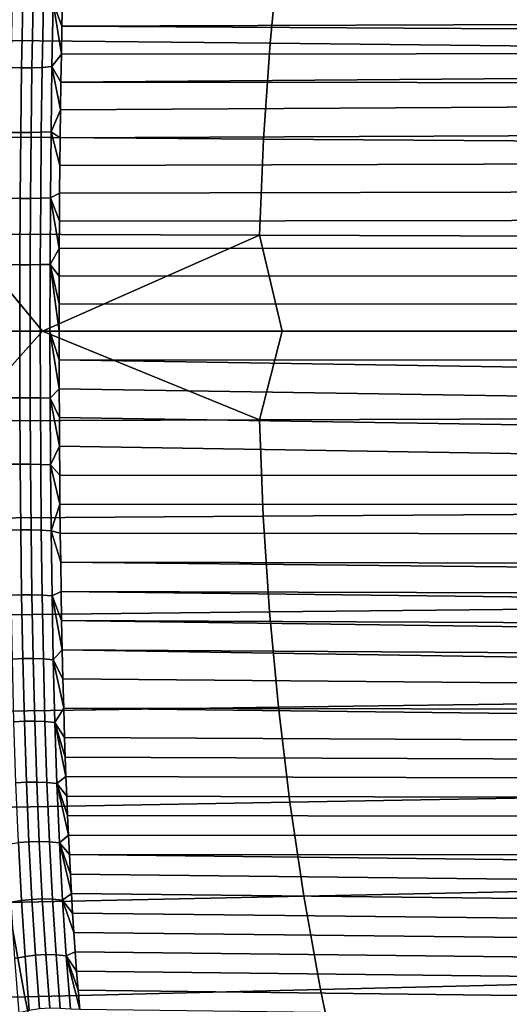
# Model space of a CAD drawing. Header units: metres. Extents: x -240 to 45, y -77 to 27.
# Tile 441 of 656: x -186 to -183, y -4 to 2. Entities that reach past the tile are written whole.
import ezdxf

# ---------------------------------------------------------------- set-up
doc = ezdxf.new("R2010")
doc.units = ezdxf.units.M
doc.layers.add('solid_102011X2', color=7, linetype='CONTINUOUS')

msp = doc.modelspace()

# ---------------------------------------------------------------- linework, layer by layer
at = {"layer": 'solid_102011X2'}
for points in [[(-184.403839, 2.293936, 341.249176), (-186.180069, 2.319647, 339.769623), (-186.235977, 1.742731, 339.826538), (-184.458344, 1.723413, 341.306091)], [(-182.610214, 2.268487, 342.707428), (-184.403839, 2.293936, 341.249176), (-184.458344, 1.723413, 341.306091), (-182.663315, 1.704291, 342.764404)], [(-185.938095, 1.95914, 290.311829), (-185.94519, 1.577182, 290.192719), (-186.007538, 1.57924, 290.190887), (-186.000381, 1.961908, 290.309723)], [(-185.875916, 1.958928, 290.30661), (-185.883057, 1.577204, 290.187042), (-185.94519, 1.577182, 290.192719), (-185.938095, 1.95914, 290.311829)], [(-185.814835, 1.961273, 290.294067), (-185.822083, 1.579305, 290.17395), (-185.883057, 1.577204, 290.187042), (-185.875916, 1.958928, 290.30661)], [(-185.755783, 1.966139, 290.274475), (-185.763214, 1.583452, 290.153656), (-185.822083, 1.579305, 290.17395), (-185.814835, 1.961273, 290.294067)], [(-185.755783, 1.966139, 290.274475), (-185.706833, 1.658803, 290.14679), (-185.763214, 1.583452, 290.153656)], [(-185.755783, 1.966139, 290.274475), (-185.699905, 1.994067, 290.255768), (-185.703613, 1.826315, 290.198608)], [(-185.755783, 1.966139, 290.274475), (-185.703613, 1.826315, 290.198608), (-185.706833, 1.658803, 290.14679)], [(-175.190033, 1.958984, 283.927917), (-175.156982, 1.860973, 283.873383), (-185.703613, 1.826315, 290.198608), (-185.699905, 1.994067, 290.255768)], [(-175.156982, 1.860973, 283.873383), (-175.126297, 1.764376, 283.822601), (-185.703613, 1.826315, 290.198608)], [(-175.126297, 1.764376, 283.822601), (-175.09761, 1.668901, 283.775208), (-185.706833, 1.658803, 290.14679), (-185.703613, 1.826315, 290.198608)], [(-184.458344, 1.723413, 341.306091), (-186.235977, 1.742731, 339.826538), (-186.27597, 1.163123, 339.867249), (-184.49733, 1.150229, 341.346832)], [(-182.663315, 1.704291, 342.764404), (-184.458344, 1.723413, 341.306091), (-184.49733, 1.150229, 341.346832), (-182.701294, 1.137466, 342.805145)], [(-185.763214, 1.583452, 290.153656), (-185.706833, 1.658803, 290.14679), (-185.709656, 1.491599, 290.100189)], [(-175.09761, 1.668901, 283.775208), (-175.070908, 1.574509, 283.731049), (-185.709656, 1.491599, 290.100189), (-185.706833, 1.658803, 290.14679)], [(-185.94519, 1.577182, 290.192719), (-185.950363, 1.188752, 290.098755), (-186.012726, 1.190195, 290.097168), (-186.007538, 1.57924, 290.190887)], [(-185.883057, 1.577204, 290.187042), (-185.88826, 1.188891, 290.092712), (-185.950363, 1.188752, 290.098755), (-185.94519, 1.577182, 290.192719)], [(-185.822083, 1.579305, 290.17395), (-185.827377, 1.19061, 290.079132), (-185.88826, 1.188891, 290.092712), (-185.883057, 1.577204, 290.187042)], [(-185.763214, 1.583452, 290.153656), (-185.768661, 1.193881, 290.058258), (-185.827377, 1.19061, 290.079132), (-185.822083, 1.579305, 290.17395)], [(-185.763214, 1.583452, 290.153656), (-185.712097, 1.324636, 290.058716), (-185.768661, 1.193881, 290.058258)], [(-185.763214, 1.583452, 290.153656), (-185.709656, 1.491599, 290.100189), (-185.712097, 1.324636, 290.058716)], [(-175.070908, 1.574509, 283.731049), (-175.046204, 1.481223, 283.690125), (-185.709656, 1.491599, 290.100189)], [(-175.046204, 1.481223, 283.690125), (-175.023193, 1.388715, 283.652039), (-185.712097, 1.324636, 290.058716), (-185.709656, 1.491599, 290.100189)], [(-175.023193, 1.388715, 283.652039), (-174.98233, 1.206138, 283.584351), (-185.714188, 1.158017, 290.022369), (-185.712097, 1.324636, 290.058716)], [(-185.768661, 1.193881, 290.058258), (-185.712097, 1.324636, 290.058716), (-185.714188, 1.158017, 290.022369)], [(-185.950363, 1.188752, 290.098755), (-185.953842, 0.795177, 290.031006), (-186.016205, 0.796086, 290.029602), (-186.012726, 1.190195, 290.097168)], [(-185.88826, 1.188891, 290.092712), (-185.891769, 0.795333, 290.024658), (-185.953842, 0.795177, 290.031006), (-185.950363, 1.188752, 290.098755)], [(-185.827377, 1.19061, 290.079132), (-185.830963, 0.796552, 290.010742), (-185.891769, 0.795333, 290.024658), (-185.88826, 1.188891, 290.092712)], [(-185.768661, 1.193881, 290.058258), (-185.772369, 0.798816, 289.98941), (-185.830963, 0.796552, 290.010742), (-185.827377, 1.19061, 290.079132)], [(-185.772369, 0.798816, 289.98941), (-185.768661, 1.193881, 290.058258), (-185.715958, 0.991645, 289.991028), (-185.717422, 0.825627, 289.964661)], [(-185.768661, 1.193881, 290.058258), (-185.714188, 1.158017, 290.022369), (-185.715958, 0.991645, 289.991028)], [(-174.98233, 1.206138, 283.584351), (-174.947784, 1.026507, 283.527222), (-185.715958, 0.991645, 289.991028), (-185.714188, 1.158017, 290.022369)], [(-184.49733, 1.150229, 341.346832), (-186.27597, 1.163123, 339.867249), (-186.299988, 0.58172, 339.891663), (-184.520737, 0.57527, 341.371277)], [(-182.701294, 1.137466, 342.805145), (-184.49733, 1.150229, 341.346832), (-184.520737, 0.57527, 341.371277), (-182.724106, 0.568887, 342.82962)], [(-174.947784, 1.026507, 283.527222), (-174.91922, 0.849536, 283.480072), (-185.717422, 0.825627, 289.964661), (-185.715958, 0.991645, 289.991028)], [(-185.772369, 0.798816, 289.98941), (-185.717422, 0.825627, 289.964661), (-185.718582, 0.659877, 289.943146)], [(-174.91922, 0.849536, 283.480072), (-174.896378, 0.6749, 283.442322), (-185.718582, 0.659877, 289.943146), (-185.717422, 0.825627, 289.964661)], [(-185.953842, 0.795177, 290.031006), (-185.955811, 0.398307, 289.98996), (-186.018204, 0.398742, 289.988708), (-186.016205, 0.796086, 290.029602)], [(-185.891769, 0.795333, 290.024658), (-185.893768, 0.398408, 289.983459), (-185.955811, 0.398307, 289.98996), (-185.953842, 0.795177, 290.031006)], [(-185.830963, 0.796552, 290.010742), (-185.833008, 0.399043, 289.969299), (-185.893768, 0.398408, 289.983459), (-185.891769, 0.795333, 290.024658)], [(-185.772369, 0.798816, 289.98941), (-185.774475, 0.400202, 289.947693), (-185.833008, 0.399043, 289.969299), (-185.830963, 0.796552, 290.010742)], [(-185.772369, 0.798816, 289.98941), (-185.719452, 0.494493, 289.926514), (-185.774475, 0.400202, 289.947693)], [(-185.772369, 0.798816, 289.98941), (-185.718582, 0.659877, 289.943146), (-185.719452, 0.494493, 289.926514)], [(-174.896378, 0.6749, 283.442322), (-174.878906, 0.502056, 283.413513), (-185.719452, 0.494493, 289.926514), (-185.718582, 0.659877, 289.943146)], [(-186.299988, 0.58172, 339.891663), (-187.278656, 0, 339.077545), (-186.301178, -0.536366, 339.892883), (-185.819077, 0, 340.309906)], [(-184.520737, 0.57527, 341.371277), (-186.299988, 0.58172, 339.891663), (-185.819077, 0, 340.309906)], [(-184.520737, 0.57527, 341.371277), (-185.819077, 0, 340.309906), (-184.385406, 0, 341.496887)], [(-182.724106, 0.568887, 342.82962), (-184.520737, 0.57527, 341.371277), (-184.385406, 0, 341.496887), (-182.966125, 0, 342.649536)], [(-185.774475, 0.400202, 289.947693), (-185.719452, 0.494493, 289.926514), (-185.720047, 0.329378, 289.914642)], [(-174.878906, 0.502056, 283.413513), (-174.866562, 0.331014, 283.393311), (-185.720047, 0.329378, 289.914642), (-185.719452, 0.494493, 289.926514)], [(-185.955811, 0.398307, 289.98996), (-185.956436, 0.000093, 289.976105), (-186.018829, 0.000091, 289.974915), (-186.018204, 0.398742, 289.988708)], [(-185.893768, 0.398408, 289.983459), (-185.894394, 0.000097, 289.969543), (-185.956436, 0.000093, 289.976105), (-185.955811, 0.398307, 289.98996)], [(-185.833008, 0.399043, 289.969299), (-185.833649, 0.0001, 289.955292), (-185.894394, 0.000097, 289.969543), (-185.893768, 0.398408, 289.983459)], [(-185.774475, 0.400202, 289.947693), (-185.775146, 0.000104, 289.933594), (-185.833649, 0.0001, 289.955292), (-185.833008, 0.399043, 289.969299)], [(-185.774475, 0.400202, 289.947693), (-185.720444, 0.000108, 289.905151), (-185.775146, 0.000104, 289.933594)], [(-185.774475, 0.400202, 289.947693), (-185.720047, 0.329378, 289.914642), (-185.720367, 0.164544, 289.907532)], [(-185.774475, 0.400202, 289.947693), (-185.720367, 0.164544, 289.907532), (-185.720444, 0.000108, 289.905151)], [(-174.866562, 0.331014, 283.393311), (-174.859283, 0.162077, 283.38147), (-185.720367, 0.164544, 289.907532), (-185.720047, 0.329378, 289.914642)], [(-174.857025, -0.004947, 283.377747), (-185.720444, 0.000108, 289.905151), (-185.720367, 0.164544, 289.907532), (-174.859283, 0.162077, 283.38147)], [(-185.819077, 0, 340.309906), (-186.301178, -0.536366, 339.892883), (-184.521896, -0.53042, 341.372498)], [(-185.956436, 0.000093, 289.976105), (-185.95578, -0.398095, 289.989899), (-186.018158, -0.398536, 289.988647), (-186.018829, 0.000091, 289.974915)], [(-185.894394, 0.000097, 289.969543), (-185.893723, -0.398189, 289.983398), (-185.95578, -0.398095, 289.989899), (-185.956436, 0.000093, 289.976105)], [(-185.833649, 0.0001, 289.955292), (-185.832962, -0.398817, 289.969238), (-185.893723, -0.398189, 289.983398), (-185.894394, 0.000097, 289.969543)], [(-185.775146, 0.000104, 289.933594), (-185.774429, -0.39997, 289.947632), (-185.832962, -0.398817, 289.969238), (-185.833649, 0.0001, 289.955292)], [(-184.385406, 0, 341.496887), (-185.819077, 0, 340.309906), (-184.521896, -0.53042, 341.372498)], [(-185.775146, 0.000104, 289.933594), (-185.720444, 0.000108, 289.905151), (-185.720337, -0.171424, 289.907715)], [(-185.775146, 0.000104, 289.933594), (-185.720337, -0.171424, 289.907715), (-185.719955, -0.343384, 289.915436)], [(-185.775146, 0.000104, 289.933594), (-185.719955, -0.343384, 289.915436), (-185.774429, -0.39997, 289.947632)], [(-174.859695, -0.172525, 283.382019), (-185.720337, -0.171424, 289.907715), (-185.720444, 0.000108, 289.905151), (-174.857025, -0.004947, 283.377747)], [(-182.966125, 0, 342.649536), (-184.385406, 0, 341.496887), (-184.521896, -0.53042, 341.372498), (-182.72525, -0.524534, 342.830841)], [(-174.880051, -0.514064, 283.415314), (-185.719955, -0.343384, 289.915436), (-185.720337, -0.171424, 289.907715), (-174.867371, -0.342262, 283.39447)], [(-174.859695, -0.172525, 283.382019), (-174.867371, -0.342262, 283.39447), (-185.720337, -0.171424, 289.907715)], [(-185.774429, -0.39997, 289.947632), (-185.719955, -0.343384, 289.915436), (-185.719284, -0.515639, 289.928314)], [(-174.897842, -0.687419, 283.444733), (-185.719284, -0.515639, 289.928314), (-185.719955, -0.343384, 289.915436), (-174.880051, -0.514064, 283.415314)], [(-185.95578, -0.398095, 289.989899), (-185.953751, -0.794891, 290.030853), (-186.016129, -0.795806, 290.02948), (-186.018158, -0.398536, 289.988647)], [(-185.893723, -0.398189, 289.983398), (-185.891678, -0.795042, 290.024536), (-185.953751, -0.794891, 290.030853), (-185.95578, -0.398095, 289.989899)], [(-185.832962, -0.398817, 289.969238), (-185.830872, -0.796254, 290.01059), (-185.891678, -0.795042, 290.024536), (-185.893723, -0.398189, 289.983398)], [(-185.774429, -0.39997, 289.947632), (-185.772278, -0.79851, 289.989258), (-185.830872, -0.796254, 290.01059), (-185.832962, -0.398817, 289.969238)], [(-185.774429, -0.39997, 289.947632), (-185.719284, -0.515639, 289.928314), (-185.718307, -0.688206, 289.946442)], [(-185.774429, -0.39997, 289.947632), (-185.718307, -0.688206, 289.946442), (-185.772278, -0.79851, 289.989258)], [(-174.920959, -0.861859, 283.483002), (-185.718307, -0.688206, 289.946442), (-185.719284, -0.515639, 289.928314), (-174.897842, -0.687419, 283.444733)], [(-182.72525, -0.524534, 342.830841), (-184.521896, -0.53042, 341.372498), (-184.49971, -1.10548, 341.349304), (-182.703613, -1.093213, 342.807648)], [(-184.521896, -0.53042, 341.372498), (-186.301178, -0.536366, 339.892883), (-186.278412, -1.117872, 339.86972), (-184.49971, -1.10548, 341.349304)], [(-185.772278, -0.79851, 289.989258), (-185.718307, -0.688206, 289.946442), (-185.717026, -0.861139, 289.969818)], [(-174.920959, -0.861859, 283.483002), (-185.717026, -0.861139, 289.969818), (-185.718307, -0.688206, 289.946442)], [(-185.953751, -0.794891, 290.030853), (-185.950241, -1.188342, 290.098572), (-186.012604, -1.18979, 290.097015), (-186.016129, -0.795806, 290.02948)], [(-185.891678, -0.795042, 290.024536), (-185.888138, -1.188475, 290.092529), (-185.950241, -1.188342, 290.098572), (-185.953751, -0.794891, 290.030853)], [(-185.830872, -0.796254, 290.01059), (-185.827255, -1.190187, 290.078979), (-185.888138, -1.188475, 290.092529), (-185.891678, -0.795042, 290.024536)], [(-185.772278, -0.79851, 289.989258), (-185.768539, -1.193451, 290.058075), (-185.827255, -1.190187, 290.078979), (-185.830872, -0.796254, 290.01059)], [(-185.772278, -0.79851, 289.989258), (-185.717026, -0.861139, 289.969818), (-185.715408, -1.034367, 289.998535)], [(-185.772278, -0.79851, 289.989258), (-185.715408, -1.034367, 289.998535), (-185.768539, -1.193451, 290.058075)], [(-174.949814, -1.03864, 283.530701), (-185.715408, -1.034367, 289.998535), (-185.717026, -0.861139, 289.969818), (-174.920959, -0.861859, 283.483002)], [(-185.768539, -1.193451, 290.058075), (-185.715408, -1.034367, 289.998535), (-185.713455, -1.207945, 290.032654)], [(-174.984711, -1.218293, 283.58847), (-185.713455, -1.207945, 290.032654), (-185.715408, -1.034367, 289.998535), (-174.949814, -1.03864, 283.530701)], [(-184.49971, -1.10548, 341.349304), (-186.278412, -1.117872, 339.86972), (-186.23967, -1.697652, 339.830292), (-184.461945, -1.678834, 341.309845)], [(-182.703613, -1.093213, 342.807648), (-184.49971, -1.10548, 341.349304), (-184.461945, -1.678834, 341.309845), (-182.666824, -1.660207, 342.768158)], [(-185.950241, -1.188342, 290.098572), (-185.945038, -1.576673, 290.192505), (-186.00737, -1.578735, 290.190674), (-186.012604, -1.18979, 290.097015)], [(-185.888138, -1.188475, 290.092529), (-185.882889, -1.576689, 290.186829), (-185.945038, -1.576673, 290.192505), (-185.950241, -1.188342, 290.098572)], [(-185.827255, -1.190187, 290.078979), (-185.82193, -1.578783, 290.173737), (-185.882889, -1.576689, 290.186829), (-185.888138, -1.188475, 290.092529)], [(-185.768539, -1.193451, 290.058075), (-185.763062, -1.582923, 290.153442), (-185.82193, -1.578783, 290.173737), (-185.827255, -1.190187, 290.078979)], [(-185.768539, -1.193451, 290.058075), (-185.713455, -1.207945, 290.032654), (-185.711151, -1.381788, 290.072266)], [(-185.763062, -1.582923, 290.153442), (-185.768539, -1.193451, 290.058075), (-185.711151, -1.381788, 290.072266), (-185.708466, -1.55598, 290.117432)], [(-175.02597, -1.401135, 283.65686), (-185.711151, -1.381788, 290.072266), (-185.713455, -1.207945, 290.032654), (-174.984711, -1.218293, 283.58847)], [(-175.074219, -1.587405, 283.736786), (-185.708466, -1.55598, 290.117432), (-185.711151, -1.381788, 290.072266), (-175.04924, -1.493855, 283.695374)], [(-175.02597, -1.401135, 283.65686), (-175.04924, -1.493855, 283.695374), (-185.711151, -1.381788, 290.072266)], [(-185.945038, -1.576673, 290.192505), (-185.937897, -1.95858, 290.311523), (-186.000198, -1.961351, 290.309387), (-186.00737, -1.578735, 290.190674)], [(-185.882889, -1.576689, 290.186829), (-185.875717, -1.958363, 290.306274), (-185.937897, -1.95858, 290.311523), (-185.945038, -1.576673, 290.192505)], [(-185.82193, -1.578783, 290.173737), (-185.814636, -1.960703, 290.293732), (-185.875717, -1.958363, 290.306274), (-185.882889, -1.576689, 290.186829)], [(-185.763062, -1.582923, 290.153442), (-185.7556, -1.965564, 290.274139), (-185.814636, -1.960703, 290.293732), (-185.82193, -1.578783, 290.173737)], [(-185.763062, -1.582923, 290.153442), (-185.708466, -1.55598, 290.117432), (-185.705338, -1.730409, 290.168213)], [(-185.763062, -1.582923, 290.153442), (-185.705338, -1.730409, 290.168213), (-185.701721, -1.905153, 290.224701)], [(-185.763062, -1.582923, 290.153442), (-185.701721, -1.905153, 290.224701), (-185.7556, -1.965564, 290.274139)], [(-175.130081, -1.777557, 283.829193), (-185.705338, -1.730409, 290.168213), (-185.708466, -1.55598, 290.117432), (-175.101181, -1.681997, 283.781372)], [(-175.074219, -1.587405, 283.736786), (-175.101181, -1.681997, 283.781372), (-185.708466, -1.55598, 290.117432)], [(-184.461945, -1.678834, 341.309845), (-186.23967, -1.697652, 339.830292), (-186.184998, -2.27481, 339.774658), (-184.408646, -2.249596, 341.254181)], [(-182.666824, -1.660207, 342.768158), (-184.461945, -1.678834, 341.309845), (-184.408646, -2.249596, 341.254181), (-182.614899, -2.224638, 342.712433)], [(-175.194244, -1.972208, 283.935272), (-185.701721, -1.905153, 290.224701), (-185.705338, -1.730409, 290.168213), (-175.160995, -1.874181, 283.880341)], [(-175.130081, -1.777557, 283.829193), (-175.160995, -1.874181, 283.880341), (-185.705338, -1.730409, 290.168213)], [(-185.7556, -1.965564, 290.274139), (-185.701721, -1.905153, 290.224701), (-185.697601, -2.080084, 290.287018)], [(-175.267502, -2.172211, 284.056549), (-185.697601, -2.080084, 290.287018), (-185.701721, -1.905153, 290.224701), (-175.229675, -2.071548, 283.993927)], [(-175.194244, -1.972208, 283.935272), (-175.229675, -2.071548, 283.993927), (-185.701721, -1.905153, 290.224701)], [(-185.937897, -1.95858, 290.311523), (-185.928543, -2.332818, 290.454468), (-185.990799, -2.336401, 290.452087), (-186.000198, -1.961351, 290.309387)], [(-185.875717, -1.958363, 290.306274), (-185.866333, -2.332239, 290.449707), (-185.928543, -2.332818, 290.454468), (-185.937897, -1.95858, 290.311523)], [(-185.814636, -1.960703, 290.293732), (-185.80513, -2.334672, 290.437805), (-185.866333, -2.332239, 290.449707), (-185.875717, -1.958363, 290.306274)], [(-185.7556, -1.965564, 290.274139), (-185.74588, -2.34008, 290.418976), (-185.80513, -2.334672, 290.437805), (-185.814636, -1.960703, 290.293732)], [(-185.7556, -1.965564, 290.274139), (-185.697601, -2.080084, 290.287018), (-185.692917, -2.255241, 290.355225)], [(-185.7556, -1.965564, 290.274139), (-185.692917, -2.255241, 290.355225), (-185.74588, -2.34008, 290.418976)], [(-175.307938, -2.274272, 284.123413), (-185.692917, -2.255241, 290.355225), (-185.697601, -2.080084, 290.287018), (-175.267502, -2.172211, 284.056549)], [(-182.614899, -2.224638, 342.712433), (-184.408646, -2.249596, 341.254181), (-184.339905, -2.816888, 341.182373), (-182.547913, -2.78564, 342.640594)], [(-184.408646, -2.249596, 341.254181), (-186.184998, -2.27481, 339.774658), (-186.114471, -2.848456, 339.702911), (-184.339905, -2.816888, 341.182373)], [(-185.74588, -2.34008, 290.418976), (-185.692917, -2.255241, 290.355225), (-185.687637, -2.430485, 290.429443)], [(-175.396469, -2.482244, 284.269958), (-185.687637, -2.430485, 290.429443), (-185.692917, -2.255241, 290.355225), (-175.35083, -2.377655, 284.194458)], [(-175.307938, -2.274272, 284.123413), (-175.35083, -2.377655, 284.194458), (-185.692917, -2.255241, 290.355225)], [(-185.928543, -2.332818, 290.454468), (-185.916702, -2.698182, 290.620239), (-185.978882, -2.702682, 290.617554), (-185.990799, -2.336401, 290.452087)], [(-185.866333, -2.332239, 290.449707), (-185.854462, -2.697106, 290.615906), (-185.916702, -2.698182, 290.620239), (-185.928543, -2.332818, 290.454468)], [(-185.80513, -2.334672, 290.437805), (-185.793137, -2.699471, 290.604675), (-185.854462, -2.697106, 290.615906), (-185.866333, -2.332239, 290.449707)], [(-185.74588, -2.34008, 290.418976), (-185.733658, -2.70524, 290.58667), (-185.793137, -2.699471, 290.604675), (-185.80513, -2.334672, 290.437805)], [(-185.74588, -2.34008, 290.418976), (-185.687637, -2.430485, 290.429443), (-185.683746, -2.547379, 290.4823)], [(-185.74588, -2.34008, 290.418976), (-185.683746, -2.547379, 290.4823), (-185.67955, -2.664274, 290.537903)], [(-185.74588, -2.34008, 290.418976), (-185.67955, -2.664274, 290.537903), (-185.733658, -2.70524, 290.58667)], [(-175.44487, -2.587942, 284.350006), (-185.683746, -2.547379, 290.4823), (-185.687637, -2.430485, 290.429443), (-175.396469, -2.482244, 284.269958)], [(-175.496017, -2.694746, 284.434662), (-185.67955, -2.664274, 290.537903), (-185.683746, -2.547379, 290.4823), (-175.44487, -2.587942, 284.350006)], [(-185.916702, -2.698182, 290.620239), (-185.902023, -3.053814, 290.807434), (-185.964111, -3.059335, 290.804535), (-185.978882, -2.702682, 290.617554)], [(-185.854462, -2.697106, 290.615906), (-185.839767, -3.052108, 290.803558), (-185.902023, -3.053814, 290.807434), (-185.916702, -2.698182, 290.620239)], [(-185.793137, -2.699471, 290.604675), (-185.77832, -3.054243, 290.792938), (-185.839767, -3.052108, 290.803558), (-185.854462, -2.697106, 290.615906)], [(-185.733658, -2.70524, 290.58667), (-185.718613, -3.060186, 290.775787), (-185.77832, -3.054243, 290.792938), (-185.793137, -2.699471, 290.604675)], [(-185.733658, -2.70524, 290.58667), (-185.67955, -2.664274, 290.537903), (-185.675034, -2.781134, 290.596283)], [(-185.733658, -2.70524, 290.58667), (-185.675034, -2.781134, 290.596283), (-185.670166, -2.89798, 290.657471)], [(-185.733658, -2.70524, 290.58667), (-185.670166, -2.89798, 290.657471), (-185.664902, -3.014771, 290.721497)], [(-185.733658, -2.70524, 290.58667), (-185.664902, -3.014771, 290.721497), (-185.718613, -3.060186, 290.775787)], [(-175.550354, -2.802685, 284.524353), (-185.675034, -2.781134, 290.596283), (-185.67955, -2.664274, 290.537903), (-175.496017, -2.694746, 284.434662)], [(-184.339905, -2.816888, 341.182373), (-186.114471, -2.848456, 339.702911), (-186.028244, -3.417705, 339.615143), (-184.255844, -3.379834, 341.094543)], [(-175.607712, -2.911661, 284.619049), (-185.670166, -2.89798, 290.657471), (-185.675034, -2.781134, 290.596283), (-175.550354, -2.802685, 284.524353)], [(-182.547913, -2.78564, 342.640594), (-184.339905, -2.816888, 341.182373), (-184.255844, -3.379834, 341.094543), (-182.466019, -3.342346, 342.552704)], [(-175.668335, -3.021708, 284.719025), (-185.664902, -3.014771, 290.721497), (-185.670166, -2.89798, 290.657471), (-175.607712, -2.911661, 284.619049)], [(-185.964111, -3.059335, 290.804535), (-185.946136, -3.405612, 291.011597), (-186.006851, -3.416324, 291.002014), (-186.025055, -3.068585, 290.794861)], [(-185.902023, -3.053814, 290.807434), (-185.884171, -3.398973, 291.014679), (-185.946136, -3.405612, 291.011597), (-185.964111, -3.059335, 290.804535)], [(-185.839767, -3.052108, 290.803558), (-185.821915, -3.396509, 291.0112), (-185.884171, -3.398973, 291.014679), (-185.902023, -3.053814, 290.807434)], [(-185.77832, -3.054243, 290.792938), (-185.760345, -3.39826, 291.001221), (-185.821915, -3.396509, 291.0112), (-185.839767, -3.052108, 290.803558)], [(-185.718613, -3.060186, 290.775787), (-185.700424, -3.404198, 290.984863), (-185.760345, -3.39826, 291.001221), (-185.77832, -3.054243, 290.792938)], [(-185.718613, -3.060186, 290.775787), (-185.664902, -3.014771, 290.721497), (-185.659271, -3.131449, 290.788361)], [(-185.718613, -3.060186, 290.775787), (-185.659271, -3.131449, 290.788361), (-185.653214, -3.248019, 290.858093)], [(-185.718613, -3.060186, 290.775787), (-185.653214, -3.248019, 290.858093), (-185.646683, -3.364452, 290.930786)], [(-185.718613, -3.060186, 290.775787), (-185.646683, -3.364452, 290.930786), (-185.700424, -3.404198, 290.984863)], [(-175.732651, -3.132889, 284.824707), (-185.659271, -3.131449, 290.788361), (-185.664902, -3.014771, 290.721497), (-175.668335, -3.021708, 284.719025)], [(-175.87204, -3.35832, 285.053467), (-185.653214, -3.248019, 290.858093), (-185.659271, -3.131449, 290.788361), (-175.800385, -3.245089, 284.936035)], [(-175.732651, -3.132889, 284.824707), (-175.800385, -3.245089, 284.936035), (-185.659271, -3.131449, 290.788361)], [(-175.947861, -3.472612, 285.177277), (-185.646683, -3.364452, 290.930786), (-185.653214, -3.248019, 290.858093), (-175.87204, -3.35832, 285.053467)], [(-182.466019, -3.342346, 342.552704), (-184.255844, -3.379834, 341.094543), (-184.15657, -3.937562, 340.990845), (-182.369278, -3.893894, 342.448944)], [(-184.255844, -3.379834, 341.094543), (-186.028244, -3.417705, 339.615143), (-185.926392, -3.981674, 339.511505), (-184.15657, -3.937562, 340.990845)], [(-185.946136, -3.405612, 291.011597), (-185.924637, -3.740754, 291.237427), (-185.985077, -3.752983, 291.227936), (-186.006851, -3.416324, 291.002014)], [(-185.884171, -3.398973, 291.014679), (-185.862808, -3.732909, 291.240601), (-185.924637, -3.740754, 291.237427), (-185.946136, -3.405612, 291.011597)], [(-185.821915, -3.396509, 291.0112), (-185.800583, -3.729571, 291.237457), (-185.862808, -3.732909, 291.240601), (-185.884171, -3.398973, 291.014679)], [(-185.760345, -3.39826, 291.001221), (-185.738907, -3.730791, 291.228027), (-185.800583, -3.729571, 291.237457), (-185.821915, -3.396509, 291.0112)], [(-185.700424, -3.404198, 290.984863), (-185.678757, -3.736552, 291.212433), (-185.738907, -3.730791, 291.228027), (-185.760345, -3.39826, 291.001221)], [(-185.700424, -3.404198, 290.984863), (-185.646683, -3.364452, 290.930786), (-185.639709, -3.480678, 291.006378)], [(-185.700424, -3.404198, 290.984863), (-185.639709, -3.480678, 291.006378), (-185.632233, -3.596666, 291.084961)], [(-185.678757, -3.736552, 291.212433), (-185.700424, -3.404198, 290.984863), (-185.632233, -3.596666, 291.084961), (-185.624222, -3.712382, 291.166504)], [(-176.027649, -3.587822, 285.307495), (-185.639709, -3.480678, 291.006378), (-185.646683, -3.364452, 290.930786), (-175.947861, -3.472612, 285.177277)], [(-186.028244, -3.417705, 339.615143), (-187.782394, -3.455945, 338.115295), (-187.677963, -4.026214, 338.011749), (-185.926392, -3.981674, 339.511505)], [(-176.111877, -3.703681, 285.444305), (-185.632233, -3.596666, 291.084961), (-185.639709, -3.480678, 291.006378), (-176.027649, -3.587822, 285.307495)], [(-176.200378, -3.820088, 285.587708), (-185.624222, -3.712382, 291.166504), (-185.632233, -3.596666, 291.084961), (-176.111877, -3.703681, 285.444305)], [(-185.924637, -3.740754, 291.237427), (-185.899231, -4.064143, 291.480621), (-185.959381, -4.077935, 291.471375), (-185.985077, -3.752983, 291.227936)], [(-185.862808, -3.732909, 291.240601), (-185.837585, -4.055016, 291.483826), (-185.899231, -4.064143, 291.480621), (-185.924637, -3.740754, 291.237427)], [(-185.800583, -3.729571, 291.237457), (-185.775391, -4.050697, 291.480927), (-185.837585, -4.055016, 291.483826), (-185.862808, -3.732909, 291.240601)], [(-185.738907, -3.730791, 291.228027), (-185.713638, -4.051254, 291.471954), (-185.775391, -4.050697, 291.480927), (-185.800583, -3.729571, 291.237457)], [(-185.678757, -3.736552, 291.212433), (-185.65329, -4.056677, 291.457092), (-185.713638, -4.051254, 291.471954), (-185.738907, -3.730791, 291.228027)], [(-185.678757, -3.736552, 291.212433), (-185.624222, -3.712382, 291.166504), (-185.615677, -3.827762, 291.251068)], [(-185.678757, -3.736552, 291.212433), (-185.615677, -3.827762, 291.251068), (-185.606552, -3.942734, 291.338623)], [(-185.678757, -3.736552, 291.212433), (-185.606552, -3.942734, 291.338623), (-185.596771, -4.057235, 291.429169)], [(-185.678757, -3.736552, 291.212433), (-185.596771, -4.057235, 291.429169), (-185.65329, -4.056677, 291.457092)], [(-176.293411, -3.936963, 285.737976), (-185.615677, -3.827762, 291.251068), (-185.624222, -3.712382, 291.166504), (-176.200378, -3.820088, 285.587708)], [(-176.391571, -4.054151, 285.895477), (-185.606552, -3.942734, 291.338623), (-185.615677, -3.827762, 291.251068), (-176.293411, -3.936963, 285.737976)], [(-184.15657, -3.937562, 340.990845), (-185.926392, -3.981674, 339.511505), (-185.809113, -4.539497, 339.392151), (-184.042252, -4.489215, 340.871399)], [(-176.494522, -4.171558, 286.060089), (-185.596771, -4.057235, 291.429169), (-185.606552, -3.942734, 291.338623), (-176.391571, -4.054151, 285.895477)], [(-182.369278, -3.893894, 342.448944), (-184.15657, -3.937562, 340.990845), (-184.042252, -4.489215, 340.871399), (-182.257889, -4.439438, 342.329437)], [(-185.926392, -3.981674, 339.511505), (-187.677963, -4.026214, 338.011749), (-187.557693, -4.590265, 337.892487), (-185.809113, -4.539497, 339.392151)]]:
    msp.add_3dface(points, dxfattribs=at)

doc.saveas('drawing.dxf')
